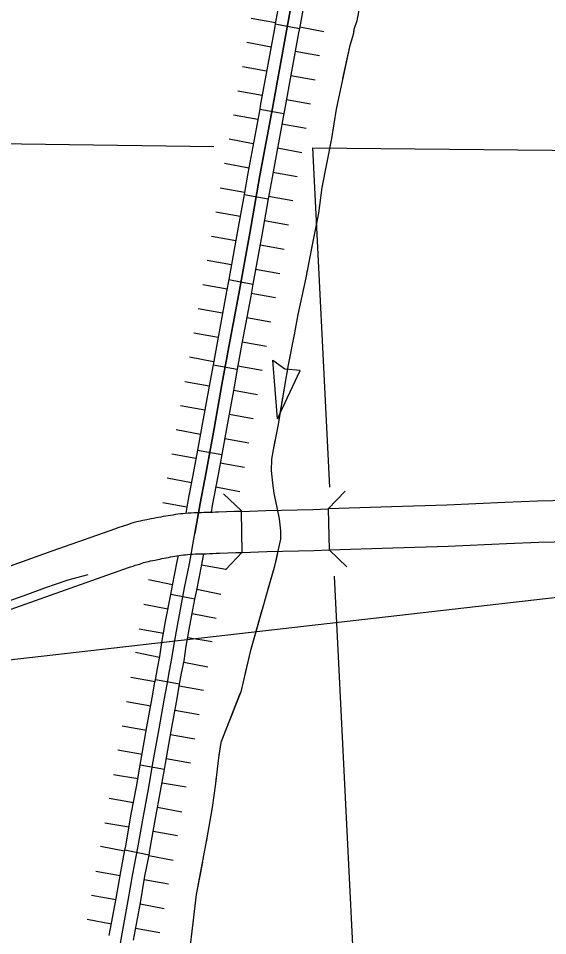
# Model space of a CAD drawing. Extents: x 1720274 to 1751788, y 372074 to 391887.
# Drawn here: x 1734793 to 1735303, y 377118 to 378002 of the extents above; entities that cross this region are included whole.
import ezdxf

# ---------------------------------------------------------------- set-up
doc = ezdxf.new("R2010")
doc.units = 0
for name, color, linetype in [('Level 10', 7, 'Continuous'), ('Level 29', 7, 'Continuous'), ('Level 32', 7, 'Continuous'), ('Level 37', 7, 'Continuous'), ('Level 43', 7, 'Continuous'), ('Level 5', 7, 'Continuous'), ('R_Draft', 7, 'Continuous')]:
    doc.layers.add(name, color=color, linetype=linetype)

msp = doc.modelspace()

# ---------------------------------------------------------------- linework, layer by layer
at = {"layer": 'Level 10'}
for p, q in [((1735008.79, 377487.62), (1735008.1, 377527.12)), ((1735091.3, 377529.46), (1735092.38, 377489.97))]:
    msp.add_line(p, q, dxfattribs=at)
for points in [[(1735261.45, 377535.49), (1735205.64, 377533.15), (1735152.36, 377531.48), (1735091.3, 377529.46)], [(1735380.41, 377538.87), (1735293.06, 377536.77), (1735261.45, 377535.49)], [(1734962.56, 377525.58), (1734959.62, 377525.5), (1734956.62, 377525.37), (1734951.73, 377524.87), (1734949.24, 377524.56), (1734946.88, 377524.25), (1734944.53, 377523.92), (1734942.19, 377523.58), (1734939.84, 377523.22), (1734937.5, 377522.84), (1734935.16, 377522.45), (1734932.82, 377522.04), (1734930.48, 377521.62), (1734928.15, 377521.17), (1734925.82, 377520.72), (1734923.5, 377520.24), (1734921.24, 377519.77), (1734919.77, 377519.45), (1734917.08, 377518.95), (1734915.05, 377518.52), (1734912.99, 377518.14), (1734910.47, 377517.64), (1734907.41, 377517), (1734904.63, 377516.26), (1734901.48, 377515.31), (1734899.26, 377514.54), (1734897.5, 377513.89), (1734895.95, 377513.43), (1734893.23, 377512.62), (1734890.84, 377511.73), (1734889.09, 377511.18), (1734886.67, 377510.39), (1734825.5, 377488.86), (1734752.96, 377462.9)], [(1735008.1, 377527.12), (1735001.29, 377526.89), (1734985.79, 377526.34), (1734982.92, 377526.29), (1734980.62, 377526.12), (1734978.28, 377525.92), (1734976.51, 377525.89), (1734974.04, 377525.85), (1734971.91, 377525.85), (1734969.5, 377525.82), (1734966.7, 377525.64), (1734965.08, 377525.58), (1734962.56, 377525.58)], [(1735008.1, 377527.12), (1735031.31, 377527.89), (1735076.75, 377528.97), (1735091.3, 377529.46)], [(1735092.38, 377489.97), (1735153.63, 377492), (1735207.09, 377493.68), (1735263.07, 377496.02)], [(1735263.07, 377496.02), (1735294.33, 377497.29), (1735381.86, 377499.39)], [(1734766.18, 377425.68), (1734838.71, 377451.64), (1734899.33, 377472.97), (1734901.15, 377473.56), (1734903.67, 377474.36), (1734905.77, 377475.14), (1734907.19, 377475.56), (1734909.93, 377476.37), (1734912.55, 377477.34), (1734913.65, 377477.72), (1734915.41, 377478.25), (1734916.53, 377478.55), (1734918.39, 377478.94), (1734920.45, 377479.35), (1734922.73, 377479.77), (1734924.81, 377480.21), (1734927.48, 377480.71), (1734929.41, 377481.12), (1734931.53, 377481.57), (1734933.58, 377481.99), (1734935.64, 377482.39), (1734937.7, 377482.78), (1734939.76, 377483.16), (1734941.82, 377483.52), (1734943.89, 377483.86), (1734945.96, 377484.19), (1734948.03, 377484.51), (1734950.1, 377484.81), (1734952.18, 377485.1), (1734954.25, 377485.38), (1734956.19, 377485.62), (1734959.51, 377485.96), (1734961.03, 377486.02), (1734963.65, 377486.1)], [(1734963.65, 377486.1), (1734965.73, 377486.08), (1734968.66, 377486.19), (1734970.99, 377486.33), (1734972.14, 377486.35), (1734974.36, 377486.35), (1734977.16, 377486.39), (1734980.31, 377486.45), (1734983.82, 377486.75), (1734984.77, 377486.82), (1734986.83, 377486.86), (1735002.64, 377487.42), (1735008.79, 377487.62)], [(1735008.79, 377487.62), (1735032.44, 377488.4), (1735077.88, 377489.49), (1735092.38, 377489.97)]]:
    msp.add_lwpolyline(points, dxfattribs=at)
at = {"layer": 'Level 29'}
for p, q in [((1735040.74, 377997.59), (1735017.43, 378001.86)), ((1735040.74, 377997.59), (1735017.43, 378001.86)), ((1735087.36, 377989.06), (1735064.05, 377993.33)), ((1735087.36, 377989.06), (1735064.05, 377993.33)), ((1735036.48, 377974.28), (1735013.16, 377978.53)), ((1735083.11, 377965.76), (1735059.79, 377970.02)), ((1735032.22, 377950.96), (1735008.9, 377955.22)), ((1735078.85, 377942.44), (1735055.53, 377946.7)), ((1735027.96, 377927.65), (1735004.65, 377931.9)), ((1735027.96, 377927.65), (1735004.65, 377931.9)), ((1735074.59, 377919.13), (1735051.27, 377923.39)), ((1735074.59, 377919.13), (1735051.27, 377923.39)), ((1735023.67, 377904.37), (1735000.37, 377908.69)), ((1735070.28, 377895.73), (1735046.98, 377900.05)), ((1735019.35, 377881.07), (1734996.05, 377885.39)), ((1735065.96, 377872.43), (1735042.66, 377876.75)), ((1735015.03, 377857.76), (1734991.73, 377862.08)), ((1735015.03, 377857.76), (1734991.73, 377862.08)), ((1735061.64, 377849.12), (1735038.34, 377853.44)), ((1735061.64, 377849.12), (1735038.34, 377853.44)), ((1735010.84, 377834.34), (1734987.51, 377838.48)), ((1735057.51, 377826.07), (1735034.18, 377830.21)), ((1735006.71, 377811.01), (1734983.37, 377815.14)), ((1735053.38, 377802.74), (1735030.04, 377806.87)), ((1735002.54, 377787.72), (1734979.22, 377791.94)), ((1735002.54, 377787.72), (1734979.22, 377791.94)), ((1735049.19, 377779.28), (1735025.87, 377783.5)), ((1735049.19, 377779.28), (1735025.87, 377783.5)), ((1734998.32, 377764.4), (1734975, 377768.62)), ((1735044.97, 377755.96), (1735021.65, 377760.18)), ((1734994.1, 377741.08), (1734970.78, 377745.3)), ((1735040.75, 377732.64), (1735017.43, 377736.86)), ((1734989.81, 377717.82), (1734966.5, 377722.14)), ((1734989.81, 377717.82), (1734966.5, 377722.14)), ((1735036.41, 377709.18), (1735013.11, 377713.5)), ((1735036.41, 377709.18), (1735013.11, 377713.5)), ((1734985.49, 377694.52), (1734962.18, 377698.83)), ((1735032.09, 377685.88), (1735008.79, 377690.2)), ((1734981.2, 377671.19), (1734957.89, 377675.46)), ((1735027.82, 377662.63), (1735004.51, 377666.91)), ((1734976.93, 377647.82), (1734953.6, 377651.98)), ((1734976.93, 377647.82), (1734953.6, 377651.98)), ((1735023.59, 377639.48), (1735000.26, 377643.65)), ((1735023.59, 377639.48), (1735000.26, 377643.65)), ((1734972.76, 377624.49), (1734949.43, 377628.65)), ((1735019.42, 377616.15), (1734996.09, 377620.32)), ((1734968.56, 377601.24), (1734945.26, 377605.54)), ((1735015.17, 377592.62), (1734991.87, 377596.93)), ((1734964.25, 377577.93), (1734940.95, 377582.24)), ((1734964.25, 377577.93), (1734940.95, 377582.24)), ((1735010.86, 377569.31), (1734987.56, 377573.62)), ((1735010.86, 377569.31), (1734987.56, 377573.62)), ((1734959.9, 377554.68), (1734936.62, 377559.07)), ((1735006.48, 377545.89), (1734983.19, 377550.28)), ((1734955.55, 377531.24), (1734932.21, 377535.35)), ((1734993.02, 377471.04), (1734969.68, 377475.2)), ((1734941.77, 377456.35), (1734918.53, 377461)), ((1734988.25, 377447.07), (1734965.01, 377451.71)), ((1734937.28, 377432.99), (1734914, 377437.46)), ((1734937.28, 377432.99), (1734914, 377437.46)), ((1734983.83, 377424.05), (1734960.55, 377428.52)), ((1734983.83, 377424.05), (1734960.55, 377428.52)), ((1734932.97, 377409.48), (1734909.62, 377413.55)), ((1734979.66, 377401.35), (1734956.32, 377405.41)), ((1734929.29, 377386.41), (1734906.06, 377391.12)), ((1734975.74, 377376.97), (1734952.52, 377381.69)), ((1734924.84, 377362.82), (1734901.5, 377366.95)), ((1734924.84, 377362.82), (1734901.5, 377366.95)), ((1734971.52, 377354.57), (1734948.18, 377358.7)), ((1734971.52, 377354.57), (1734948.18, 377358.7)), ((1734920.68, 377339.53), (1734897.35, 377343.73)), ((1734967.33, 377331.13), (1734944, 377335.33)), ((1734916.48, 377316.19), (1734893.15, 377320.37)), ((1734963.14, 377307.84), (1734939.81, 377312.02)), ((1734912.3, 377292.86), (1734888.97, 377297.04)), ((1734912.3, 377292.86), (1734888.97, 377297.04)), ((1734958.96, 377284.52), (1734935.63, 377288.69)), ((1734958.96, 377284.52), (1734935.63, 377288.69)), ((1734908.23, 377269.44), (1734884.88, 377273.48)), ((1734954.94, 377261.38), (1734931.59, 377265.41)), ((1734904, 377246.3), (1734880.71, 377250.68)), ((1734950.58, 377237.54), (1734927.29, 377241.92)), ((1734899.75, 377222.83), (1734876.41, 377226.92)), ((1734899.75, 377222.83), (1734876.41, 377226.92)), ((1734946.45, 377214.67), (1734923.1, 377218.75)), ((1734946.45, 377214.67), (1734923.1, 377218.75)), ((1734895.61, 377199.72), (1734872.34, 377204.23)), ((1734942.14, 377190.7), (1734918.88, 377195.21)), ((1734891.13, 377176.19), (1734867.78, 377180.21)), ((1734937.85, 377168.15), (1734914.49, 377172.17)), ((1734887.12, 377152.97), (1734863.81, 377157.24)), ((1734887.12, 377152.97), (1734863.81, 377157.24)), ((1734933.74, 377144.42), (1734910.43, 377148.69)), ((1734933.74, 377144.42), (1734910.43, 377148.69)), ((1734882.84, 377129.66), (1734859.53, 377133.93)), ((1734929.47, 377121.1), (1734906.16, 377125.38))]:
    msp.add_line(p, q, dxfattribs=at)
for points in [[(1734963.1, 377505.84), (1734968.21, 377534.8), (1734973.89, 377564.88), (1734981.67, 377606.98), (1734989.2, 377649.15), (1734996.84, 377690.75), (1735005.34, 377736.59), (1735015.92, 377795.07), (1735025.76, 377850.63), (1735037.8, 377915.55), (1735051.39, 377990), (1735067.12, 378075.86)], [(1734891.52, 377111.25), (1734899.03, 377152.19), (1734903.45, 377177.91), (1734908.3, 377202.91), (1734913.65, 377233.49), (1734918.56, 377259.59), (1734923.17, 377286.32), (1734928.75, 377317.51), (1734933.75, 377345.3), (1734936.45, 377360.42), (1734938.76, 377373.47), (1734941.16, 377385.32), (1734943.18, 377399.04), (1734946.64, 377418.91), (1734953.28, 377453.49), (1734957.9, 377476.61), (1734963.1, 377505.84)]]:
    msp.add_lwpolyline(points, dxfattribs=at)
at = {"layer": 'Level 32'}
for p, q in [((1735040.54, 377996.53), (1735063.86, 377992.26)), ((1735025.55, 377914.49), (1735048.85, 377910.17)), ((1735010.49, 377832.34), (1735033.82, 377828.21)), ((1734995.77, 377750.27), (1735019.09, 377746.05)), ((1734980.66, 377668.26), (1735003.97, 377663.98)), ((1734965.78, 377586.19), (1734989.08, 377581.88)), ((1734963.23, 377442.49), (1734939.96, 377446.96)), ((1734948.51, 377360.57), (1734925.17, 377364.69)), ((1734933.84, 377278.49), (1734910.49, 377282.52)), ((1734919.06, 377196.14), (1734895.79, 377200.65))]:
    msp.add_line(p, q, dxfattribs=at)
for points in [[(1735141.12, 378486.98), (1735140.84, 378485.31), (1735130.49, 378427.23), (1735117.58, 378356.81), (1735101.3, 378266.72), (1735086.87, 378184.93), (1735067.12, 378075.86), (1735051.39, 377990), (1735037.8, 377915.55), (1735025.76, 377850.63), (1735015.92, 377795.07), (1735005.34, 377736.59), (1734996.84, 377690.75), (1734989.2, 377649.15), (1734981.67, 377606.98), (1734973.89, 377564.88), (1734968.21, 377534.8), (1734963.1, 377505.84)], [(1735055.57, 378078.57), (1735055.46, 378077.98), (1735040.54, 377996.53)], [(1735078.89, 378074.34), (1735078.77, 378073.73), (1735063.86, 377992.26)], [(1735040.54, 377996.53), (1735039.74, 377992.13), (1735026.14, 377917.69), (1735025.55, 377914.49)], [(1735063.86, 377992.26), (1735063.05, 377987.87), (1735049.45, 377913.41), (1735048.85, 377910.17)], [(1735025.55, 377914.49), (1735014.1, 377852.75), (1735010.49, 377832.34)], [(1735048.85, 377910.17), (1735037.42, 377848.52), (1735033.82, 377828.21)], [(1735010.49, 377832.34), (1735004.25, 377797.16), (1734995.77, 377750.27)], [(1735033.82, 377828.21), (1735027.58, 377792.98), (1735019.09, 377746.05)], [(1734995.77, 377750.27), (1734993.68, 377738.72), (1734985.19, 377692.9), (1734980.66, 377668.26)], [(1735019.09, 377746.05), (1735016.99, 377734.45), (1735008.49, 377688.61), (1735003.97, 377663.98)], [(1734980.66, 377668.26), (1734977.54, 377651.26), (1734970.01, 377609.1), (1734965.78, 377586.19)], [(1735003.97, 377663.98), (1735000.86, 377647.03), (1734993.33, 377604.86), (1734989.08, 377581.88)], [(1734965.78, 377586.19), (1734962.24, 377567.05), (1734956.55, 377536.93), (1734954.5, 377525.28)], [(1734989.08, 377581.88), (1734985.54, 377562.7), (1734979.87, 377532.67), (1734978.73, 377526.22)], [(1734891.52, 377111.25), (1734899.03, 377152.19), (1734903.45, 377177.91), (1734908.3, 377202.91), (1734913.65, 377233.49), (1734918.56, 377259.59), (1734923.17, 377286.32), (1734928.75, 377317.51), (1734933.75, 377345.3), (1734936.45, 377360.42), (1734938.76, 377373.47), (1734941.16, 377385.32), (1734943.18, 377399.04), (1734946.64, 377418.91), (1734953.28, 377453.49), (1734957.9, 377476.61), (1734963.1, 377505.84)], [(1734963.23, 377442.49), (1734964.91, 377451.21), (1734969.54, 377474.41), (1734971.66, 377486.3)], [(1734939.96, 377446.96), (1734941.65, 377455.77), (1734946.25, 377478.81), (1734947.26, 377484.46)], [(1734925.17, 377364.69), (1734927.11, 377375.68), (1734929.48, 377387.36), (1734931.47, 377400.92), (1734934.98, 377421.04), (1734939.96, 377446.96)], [(1734948.51, 377360.57), (1734950.4, 377371.26), (1734952.84, 377383.28), (1734954.88, 377397.16), (1734958.3, 377416.77), (1734963.23, 377442.49)], [(1734910.49, 377282.52), (1734911.5, 377288.37), (1734917.09, 377319.6), (1734922.09, 377347.38), (1734924.78, 377362.49), (1734925.17, 377364.69)], [(1734933.84, 377278.49), (1734934.84, 377284.27), (1734940.42, 377315.42), (1734945.42, 377343.21), (1734948.12, 377358.35), (1734948.51, 377360.57)], [(1734895.79, 377200.65), (1734896.65, 377205.06), (1734901.99, 377235.6), (1734906.89, 377261.69), (1734910.49, 377282.52)], [(1734919.06, 377196.14), (1734919.95, 377200.76), (1734925.31, 377231.37), (1734930.22, 377257.49), (1734933.84, 377278.49)], [(1734880.79, 377118.47), (1734887.36, 377154.26), (1734891.8, 377180.04), (1734895.79, 377200.65)], [(1734904.1, 377114.19), (1734910.69, 377150.12), (1734915.11, 377175.77), (1734919.06, 377196.14)]]:
    msp.add_lwpolyline(points, dxfattribs=at)
at = {"layer": 'Level 37'}
for points in [[(1734990.81, 377543.91), (1735007.97, 377527.56)], [(1735091.37, 377529.54), (1735107.72, 377546.7)], [(1735008.91, 377488.07), (1734992.55, 377470.91)], [(1735109.46, 377473.7), (1735092.31, 377490.05)]]:
    msp.add_lwpolyline(points, dxfattribs=at)
at = {"layer": 'Level 43'}
for p, q in [((1735038.18, 377672.66), (1735049.89, 377664.22)), ((1735042.77, 377616.28), (1735038.18, 377672.66)), ((1735042.77, 377616.28), (1735064.42, 377662.7)), ((1735064.42, 377662.7), (1735050.07, 377664.16))]:
    msp.add_line(p, q, dxfattribs=at)
for points in [[(1735122.8, 378020.57), (1735119.1, 377999.36), (1735116.29, 377991.19), (1735115.55, 377986.5), (1735111.92, 377974.45)], [(1735116.07, 377989.75), (1735115.55, 377986.5), (1735111.92, 377974.45)], [(1735111.92, 377974.45), (1735099.01, 377914.56), (1735094.7, 377886.34), (1735085.45, 377838.95), (1735082.22, 377814.18), (1735075.76, 377782.3), (1735069.95, 377752.14), (1735062.42, 377716.6), (1735059.19, 377698.93), (1735052.95, 377668.34), (1735049.51, 377647.66), (1735043.26, 377610.83), (1735038.53, 377586.49), (1735037.02, 377577.44), (1735036.59, 377566.45), (1735037.88, 377554.17), (1735039.18, 377544.69), (1735042.4, 377529.19), (1735044.34, 377519.92), (1735045.63, 377508.29), (1735045.63, 377500.32), (1735044.13, 377493.21), (1735039.61, 377473.18), (1735032.72, 377449.48), (1735016.36, 377391.97), (1735007.32, 377353.41), (1734988.17, 377304.51), (1734985.8, 377289.64), (1734983, 377265.09), (1734979.78, 377242.04), (1734974.83, 377212.74), (1734964.49, 377158.03), (1734961.91, 377136.27), (1734958.68, 377109.34)], [(1735111.92, 377974.45), (1735105.32, 377943.87)], [(1735100.93, 377923.48), (1735099.01, 377914.56), (1735094.7, 377886.34), (1735089.93, 377861.9)], [(1735085.93, 377841.43), (1735085.45, 377838.95), (1735082.22, 377814.18), (1735075.76, 377782.3), (1735075.28, 377779.81)], [(1735071.34, 377759.34), (1735069.95, 377752.14), (1735062.42, 377716.6), (1735059.19, 377698.93), (1735059, 377698)], [(1735054.83, 377677.57), (1735052.95, 377668.34), (1735049.51, 377647.66), (1735044.13, 377615.93)], [(1735040.27, 377595.43), (1735038.53, 377586.49), (1735037.02, 377577.44), (1735036.59, 377566.45), (1735037.88, 377554.17), (1735039.18, 377544.69), (1735041.49, 377533.56)], [(1735043.1, 377488.66), (1735041.65, 377482.22)], [(1735041.65, 377482.22), (1735039.61, 377473.18), (1735033.46, 377452.04)], [(1734860.25, 377466.11), (1734841.01, 377460.78), (1734818.36, 377453.27), (1734802.12, 377447.12), (1734767.6, 377434.69)], [(1735027.74, 377431.98), (1735016.36, 377391.97), (1735011.58, 377371.55)], [(1735006.51, 377351.34), (1734988.17, 377304.51), (1734986.24, 377292.39)], [(1734983.75, 377271.68), (1734983, 377265.09), (1734979.78, 377242.04), (1734974.83, 377212.74), (1734974.28, 377209.85)], [(1734970.41, 377189.36), (1734964.49, 377158.03), (1734961.91, 377136.27), (1734960.87, 377127.56)]]:
    msp.add_lwpolyline(points, dxfattribs=at)
at = {"layer": 'Level 5'}
for points in [[(1734402.27, 377886.62), (1734981.46, 377878.42)], [(1735076.54, 377877.08), (1735092.8, 377550.47)], [(1735076.54, 377877.08), (1735900.35, 377869.21)], [(1735097.08, 377464.55), (1735118.3, 377038.33)]]:
    msp.add_lwpolyline(points, dxfattribs=at)
at = {"layer": 'R_Draft'}
msp.add_line((1737452.73, 377689.1), (1728670.65, 376684.18), dxfattribs=at)

doc.saveas('drawing.dxf')
